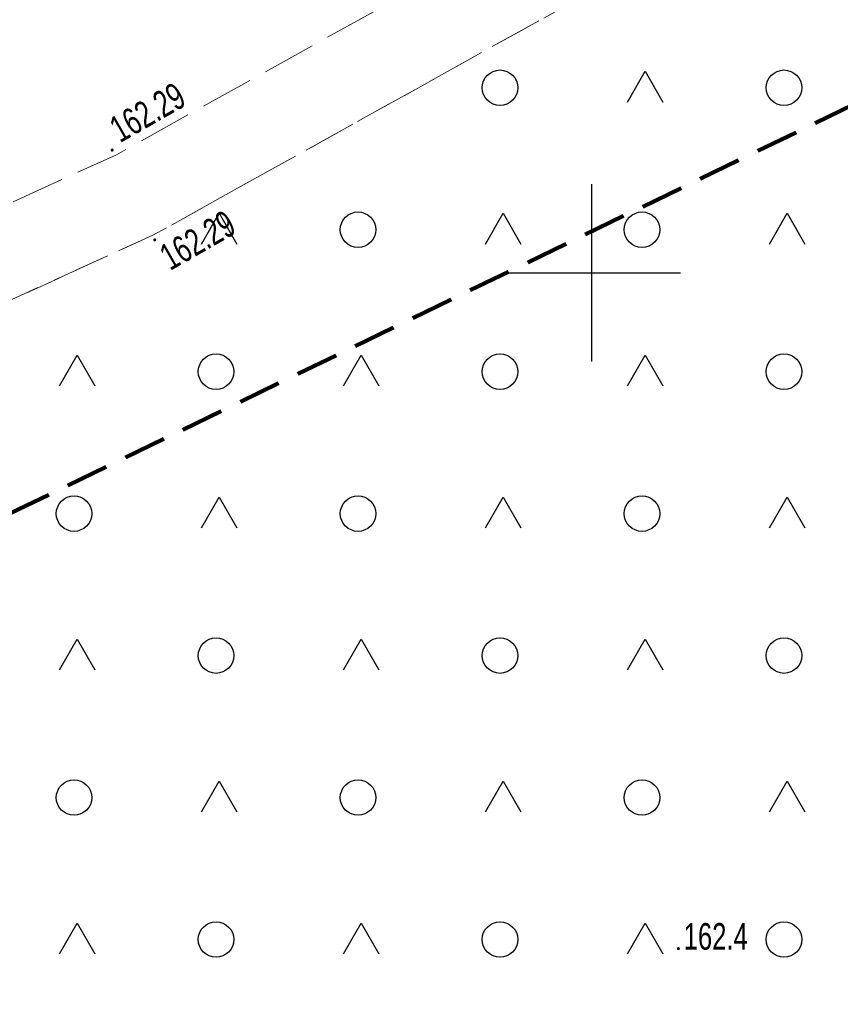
# Model space of a CAD drawing. Header units: metres. Extents: x 8440716 to 8446743, y 5883760 to 5887966.
# Tile 585 of 656: x 8442684 to 8442707, y 5885879 to 5885907. Entities that reach past the tile are written whole.
import ezdxf

# ---------------------------------------------------------------- set-up
doc = ezdxf.new("R2010")
doc.units = ezdxf.units.M
doc.header["$MEASUREMENT"] = 0
for name, pattern in [('1.0_0.5', [1.5, 1, -0.5]), ('1.5_0.5', [2, 1.5, -0.5]), ('4', [1.8, 1.2, -0.6])]:
    doc.linetypes.add(name, pattern=pattern)
doc.layers.get('0').update_dxf_attribs({"color": 250, "linetype": 'CONTINUOUS', "lineweight": 5})
for name, color, linetype in [('jezdnia', 253, 'CONTINUOUS'), ('Obszar opracowania', 253, 'CONTINUOUS'), ('pikieta naturalna', 253, 'CONTINUOUS'), ('pikieta naturalna-Atr2', 253, 'CONTINUOUS'), ('pikieta sztuczna', 253, 'CONTINUOUS'), ('pikieta sztuczna-Atr2', 253, 'CONTINUOUS'), ('teren zalesiony', 253, 'CONTINUOUS'), ('Wstawianie ramki sekcyjnej z opisem', 253, 'CONTINUOUS')]:
    doc.layers.add(name, color=color, linetype=linetype)
doc.styles.get("Standard").update_dxf_attribs({"font": 'Working1250', "width": 0.75})

# ---------------------------------------------------------------- blocks, each defined once
blk = doc.blocks.new('OTZK3')
at = {"color": 0, "linetype": 'Continuous'}
for p, q in [((-0.5, -0.289), (0, 0.577)), ((0, 0.577), (0.5, -0.289))]:
    blk.add_line(p, q, dxfattribs=at)
blk = doc.blocks.new('OTZK1')
at = {"color": 0, "linetype": 'Continuous'}
blk.add_circle((0, 0), 0.5, dxfattribs=at)
blk = doc.blocks.new('PW01')
at = {"linetype": 'Continuous', "lineweight": 13}
h = blk.add_hatch(color=0, dxfattribs=at)
edge = h.paths.add_edge_path()
edge.add_arc((0, 0), 0.045, 0, 360)
blk = doc.blocks.new('RAMKA500K')
at = {"color": 0}
for p, q in [((300, 147.5), (300, 152.5)), ((297.5, 150), (302.5, 150))]:
    blk.add_line(p, q, dxfattribs=at)

msp = doc.modelspace()

# ---------------------------------------------------------------- linework, layer by layer
at = {"layer": 'jezdnia', "color": 253, "linetype": '1.5_0.5', "lineweight": 18, "flags": 128}
msp.add_lwpolyline([(8442547.85, 5885826.63), (8442525.34, 5885814.13), (8442526.33, 5885811.55), (8442549.07, 5885824.44), (8442570, 5885836.02), (8442597.13, 5885850.52), (8442609.19, 5885857.6), (8442627.63, 5885868.15), (8442640.14, 5885875.21), (8442641.78, 5885876.13), (8442672.91, 5885894.35), (8442687.64, 5885901.06), (8442729.86, 5885924.53), (8442744.55, 5885932.95), (8442765.66, 5885944.46), (8442781.73, 5885952.49), (8442796.73, 5885961.53), (8442801.94, 5885946.86), (8442810.19, 5885919.94), (8442812.59, 5885920.67), (8442803.9, 5885948.12), (8442799.1, 5885962.81), (8442806.3, 5885966.7), (8442818.9, 5885973.51), (8442834.35, 5885981.17), (8442843.99, 5885986.8), (8442842.73, 5885988.95), (8442833.1, 5885983.34), (8442817.71, 5885975.7), (8442801.14, 5885966.76), (8442798.36, 5885965.26), (8442797.93, 5885966.8), (8442795.82, 5885974.21), (8442793.55, 5885972.98), (8442795.2, 5885966.83), (8442795.96, 5885963.96), (8442780.61, 5885954.73), (8442764.55, 5885946.69), (8442743.32, 5885935.12), (8442728.63, 5885926.71), (8442686.61, 5885903.33), (8442671.88, 5885896.62), (8442640.53, 5885878.31), (8442640.17, 5885878.1), (8442626.4, 5885870.33), (8442607.93, 5885859.76), (8442595.89, 5885852.69), (8442568.82, 5885838.23)], close=True, dxfattribs=at)
at = {"layer": 'Obszar opracowania', "color": 132, "linetype": '4', "lineweight": 200, "flags": 128}
msp.add_lwpolyline([(8442458.55, 5886034.95), (8442518.17, 5885958.05), (8442584.5, 5885845.16), (8442759.83, 5885930.18), (8442706.56, 5886026.84), (8442661.75, 5886007.44), (8442603.9, 5886098.45), (8442577.09, 5886102.33)], close=True, dxfattribs=at)
at = {"layer": 'teren zalesiony', "color": 253, "linetype": '1.0_0.5', "lineweight": 18, "flags": 128}
msp.add_lwpolyline([(8442560.39, 5885774.39), (8442810.19, 5885919.94), (8442801.94, 5885946.86), (8442796.73, 5885961.53), (8442781.73, 5885952.49), (8442765.66, 5885944.46), (8442744.55, 5885932.95), (8442729.86, 5885924.53), (8442687.64, 5885901.06), (8442672.91, 5885894.35), (8442641.78, 5885876.13), (8442640.14, 5885875.21), (8442627.63, 5885868.15), (8442609.19, 5885857.6), (8442597.13, 5885850.52), (8442570, 5885836.02), (8442549.07, 5885824.44), (8442526.33, 5885811.55), (8442527.32, 5885808.99), (8442538.89, 5885777.39), (8442550.51, 5885746.13)], close=True, dxfattribs=at)

# ---------------------------------------------------------------- block references
at = {"layer": 'pikieta naturalna', "color": 253, "linetype": 'Continuous', "lineweight": 13}
msp.add_blockref('PW01', (8442702.44, 5885880.96), dxfattribs=at)
at = {"layer": 'pikieta sztuczna', "color": 253, "linetype": 'Continuous', "lineweight": 13}
for p in [(8442686.49, 5885903.46), (8442687.69, 5885900.93)]:
    msp.add_blockref('PW01', p, dxfattribs=at)
at = {"layer": 'teren zalesiony', "color": 253, "linetype": 'Continuous', "lineweight": 18}
for name, p in [('OTZK1', (8442697.416, 5885905.216)), ('OTZK3', (8442701.503, 5885905.102)), ('OTZK1', (8442705.416, 5885905.216)), ('OTZK3', (8442689.503, 5885901.102)), ('OTZK1', (8442693.416, 5885901.216)), ('OTZK3', (8442697.503, 5885901.102)), ('OTZK1', (8442701.416, 5885901.216)), ('OTZK3', (8442705.503, 5885901.102)), ('OTZK1', (8442689.416, 5885897.216)), ('OTZK1', (8442697.416, 5885897.216)), ('OTZK1', (8442705.416, 5885897.216)), ('OTZK3', (8442685.503, 5885897.102)), ('OTZK3', (8442693.503, 5885897.102)), ('OTZK3', (8442701.503, 5885897.102)), ('OTZK1', (8442685.416, 5885893.216)), ('OTZK3', (8442689.503, 5885893.102)), ('OTZK1', (8442693.416, 5885893.216)), ('OTZK3', (8442697.503, 5885893.102)), ('OTZK1', (8442701.416, 5885893.216)), ('OTZK3', (8442705.503, 5885893.102)), ('OTZK3', (8442685.503, 5885889.102)), ('OTZK1', (8442689.416, 5885889.216)), ('OTZK3', (8442693.503, 5885889.102)), ('OTZK1', (8442697.416, 5885889.216)), ('OTZK3', (8442701.503, 5885889.102)), ('OTZK1', (8442705.416, 5885889.216)), ('OTZK1', (8442685.416, 5885885.216)), ('OTZK3', (8442689.503, 5885885.102)), ('OTZK1', (8442693.416, 5885885.216)), ('OTZK3', (8442697.503, 5885885.102)), ('OTZK1', (8442701.416, 5885885.216)), ('OTZK3', (8442705.503, 5885885.102)), ('OTZK3', (8442685.503, 5885881.102)), ('OTZK1', (8442689.416, 5885881.216)), ('OTZK3', (8442693.503, 5885881.102)), ('OTZK1', (8442697.416, 5885881.216)), ('OTZK3', (8442701.503, 5885881.102)), ('OTZK1', (8442705.416, 5885881.216))]:
    msp.add_blockref(name, p, dxfattribs=at)
at = {"layer": 'Wstawianie ramki sekcyjnej z opisem', "color": 253, "linetype": 'Continuous', "lineweight": 13}
msp.add_blockref('RAMKA500K', (8442400, 5885750), dxfattribs=at)

# ---------------------------------------------------------------- texts
at = {"layer": 'pikieta naturalna-Atr2', "color": 253, "width": 0.72}
msp.add_text('162.4', height=0.75, dxfattribs=at).set_placement((8442702.59, 5885880.93))
at = {"layer": 'pikieta sztuczna-Atr2', "color": 253, "width": 0.72}
for rotation, p in [(29.773, (8442686.71, 5885903.65)), (29.759, (8442688.12, 5885900.05))]:
    msp.add_text('162.29', height=0.75, rotation=rotation, dxfattribs=at).set_placement(p)

doc.saveas('drawing.dxf')
